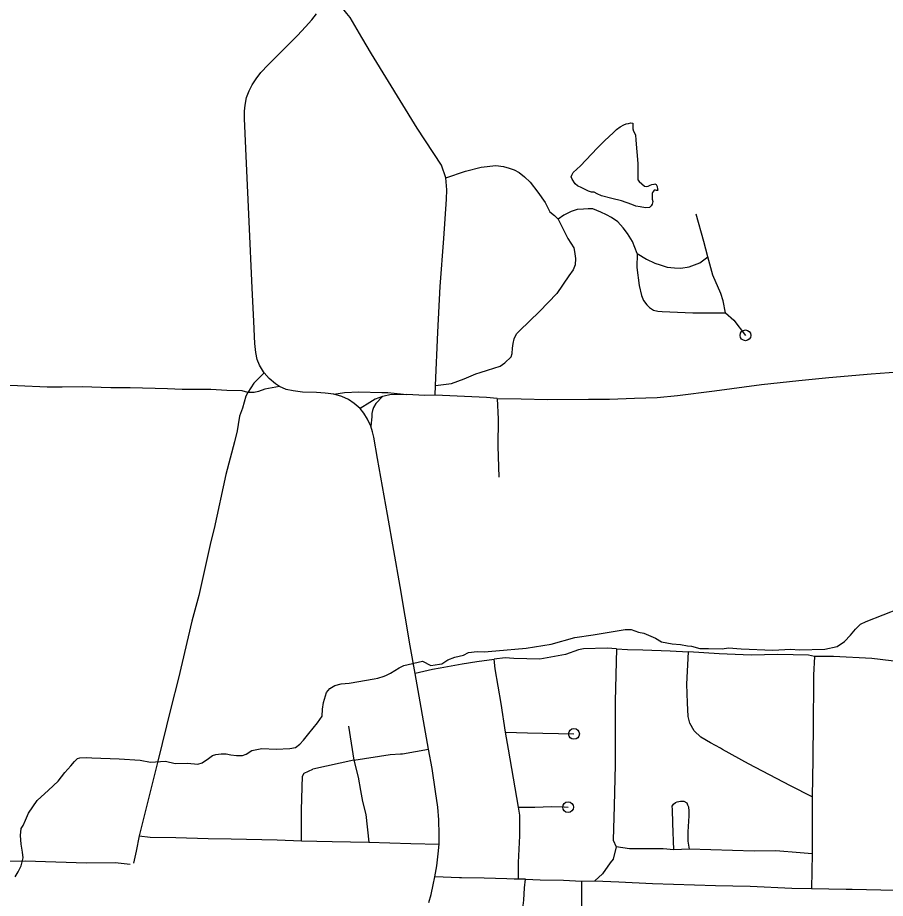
# Model space of a CAD drawing. Extents: x 61396 to 64680, y 55472 to 57605.
# Drawn here: x 62782.6 to 62908.8, y 56202.1 to 56330.1 of the extents above; entities that cross this region are included whole.
import ezdxf

# ---------------------------------------------------------------- set-up
doc = ezdxf.new("R2010")
doc.units = 0
doc.layers.add('33', color=7, linetype='Continuous')
doc.layers.add('35', color=7, linetype='Continuous')

msp = doc.modelspace()

# ---------------------------------------------------------------- linework, layer by layer
at = {"layer": '33'}
for p, q in [((62830.72, 56227.14), (62831.53, 56222.18)), ((62831.53, 56222.18), (62825.54, 56220.87)), ((62880.26, 56209.27), (62878.01, 56209.19))]:
    msp.add_line(p, q, dxfattribs=at)
for points in [[(62844.89, 56306.79), (62844.25, 56308.66), (62840.74, 56313.99), (62834.09, 56324.8), (62832.69, 56327.19), (62830.99, 56330.09), (62830.52, 56330.69), (62829.79, 56331.6), (62829.27, 56331.98), (62828.82, 56332.33), (62827.44, 56332.88)], [(62822.68, 56275.83), (62821.66, 56276.05), (62820.72, 56276.47), (62820.12, 56276.85), (62819.21, 56277.63), (62818.48, 56278.48), (62818.39, 56278.59), (62817.82, 56279.59), (62817.48, 56280.41), (62817.26, 56281.41), (62817.13, 56282.74), (62817.08, 56283.73), (62816.98, 56285.97), (62816.75, 56290.75), (62816.3, 56300.44), (62815.93, 56308.89), (62815.61, 56315.4), (62815.61, 56316.46), (62815.7, 56317.37), (62815.94, 56318.48), (62816.3, 56319.45), (62816.76, 56320.32), (62817.3, 56321.17), (62818.02, 56322.1), (62819.06, 56323.23), (62821.03, 56325.2), (62823.31, 56327.48), (62824.5, 56328.74), (62825.39, 56329.74), (62826.08, 56330.63)], [(62844.89, 56306.79), (62847.75, 56307.76), (62850.04, 56308.37), (62852.18, 56308.58), (62853.28, 56308.44), (62854.1, 56308.22), (62854.82, 56307.94), (62855.57, 56307.55), (62856.35, 56306.94), (62857.14, 56306.16), (62858.28, 56304.73), (62859.31, 56303.2), (62860.02, 56301.84), (62860.67, 56301.31), (62861.24, 56300.81)], [(62843.41, 56276.62), (62843.72, 56284.4), (62844.08, 56291.03), (62844.58, 56297.99), (62845.01, 56303.7), (62845.04, 56305.05), (62844.89, 56306.79)], [(62872.69, 56295.79), (62872.04, 56297.56), (62871.29, 56298.7), (62870.67, 56299.53), (62869.88, 56300.39), (62868.98, 56301.02), (62868.26, 56301.43), (62867.43, 56301.8), (62866.27, 56302.27), (62865.57, 56302.31), (62864.92, 56302.24), (62864, 56302.2), (62863.09, 56301.9), (62862.05, 56301.36), (62861.24, 56300.81)], [(62882.96, 56295.3), (62882.38, 56297.55), (62881.3, 56301.51)], [(62861.24, 56300.81), (62862.61, 56297.97), (62863.49, 56296.61), (62863.61, 56296.08), (62863.76, 56295.07), (62863.71, 56294.14), (62863.42, 56293.42), (62862.77, 56292.58), (62861.03, 56289.99), (62858.53, 56287.39)], [(62872.69, 56295.79), (62872.65, 56293.76), (62873.01, 56291.17), (62873.31, 56289.7), (62873.61, 56288.98), (62874.09, 56288.34), (62874.48, 56287.95), (62875.06, 56287.59), (62875.72, 56287.44), (62876.32, 56287.38), (62880.8, 56287.2), (62885.56, 56287.17)], [(62872.69, 56295.79), (62874.07, 56294.99), (62875.28, 56294.39), (62876.07, 56294.16), (62877.08, 56293.84), (62878.13, 56293.72), (62879.05, 56293.65), (62880.28, 56293.88), (62881.81, 56294.44), (62882.96, 56295.3)], [(62885.56, 56287.17), (62885.18, 56288.95), (62884.87, 56290), (62883.71, 56292.65), (62882.96, 56295.3)], [(62843.41, 56276.62), (62845.71, 56276.9), (62847.58, 56277.62), (62849.24, 56278.31), (62849.87, 56278.5), (62850.97, 56278.86), (62852.77, 56279.45), (62853.47, 56279.93), (62854.37, 56280.78), (62854.55, 56281.26), (62854.6, 56282.03), (62854.7, 56282.72), (62854.83, 56283.41), (62855.15, 56284.12), (62855.61, 56284.55), (62858.53, 56287.39)], [(62885.56, 56287.17), (62886.73, 56286.12), (62888.44, 56283.91)], [(62852.35, 56274.76), (62855.85, 56274.67), (62859.68, 56274.59), (62865.64, 56274.63), (62868.7, 56274.63), (62872.33, 56274.79), (62875.63, 56274.88), (62878.56, 56275.16), (62883.95, 56275.85), (62890.76, 56276.75), (62896.22, 56277.36), (62900.58, 56277.81), (62906.7, 56278.3), (62910.66, 56278.59), (62915.88, 56278.99), (62918.61, 56279.56), (62920.57, 56280.01), (62923.79, 56280.79), (62928.19, 56282.05), (62930.84, 56282.61)], [(62818.48, 56278.48), (62816.97, 56276.97), (62816.1, 56275.59), (62815.8, 56275.07), (62815.33, 56273.33), (62814.92, 56272.18), (62814.72, 56270.96), (62814.56, 56270.02), (62814.15, 56268.42), (62812.92, 56263.72), (62811.2, 56255.87), (62810.75, 56253.95), (62808.99, 56246.14), (62807.97, 56242.38), (62806.01, 56234.12), (62804.94, 56229.74), (62803.02, 56222.06), (62802.16, 56218.54), (62800.31, 56211.18)], [(62792.01, 56276.41), (62789.14, 56276.37), (62786.95, 56276.37), (62782.65, 56276.58), (62778.51, 56276.62)], [(62806.55, 56276.03), (62804.44, 56276.13), (62799, 56276.27), (62796.21, 56276.3), (62792.01, 56276.41)], [(62820.72, 56276.47), (62818.56, 56276.11), (62817.64, 56275.76), (62817.01, 56275.62), (62816.1, 56275.59), (62815.27, 56275.87), (62813.04, 56275.9), (62810.71, 56276.03), (62806.55, 56276.03)], [(62842.41, 56201.53), (62842.74, 56202.68), (62843.06, 56204.09), (62843.3, 56205.24), (62843.56, 56206.82), (62843.78, 56208.6), (62843.9, 56209.98), (62843.91, 56211.42), (62843.87, 56213.55), (62843.71, 56215.37), (62843.41, 56217.63), (62842.89, 56220.97), (62842.36, 56223.78), (62840.44, 56234.78), (62839.72, 56238.81), (62838.23, 56247.43), (62836.39, 56257.91), (62834.95, 56266.02), (62834.41, 56269.13), (62834.24, 56269.91), (62834, 56270.74), (62833.52, 56271.75), (62832.96, 56272.62), (62832.42, 56273.28), (62831.59, 56273.99), (62830.75, 56274.57), (62829.75, 56275.03), (62828.62, 56275.38), (62827.34, 56275.52), (62826.11, 56275.62), (62824.07, 56275.64), (62822.68, 56275.83)], [(62828.62, 56275.38), (62830.15, 56275.63), (62832.25, 56275.7), (62835.6, 56275.63), (62836.46, 56275.61), (62839.23, 56275.33)], [(62843.36, 56275.21), (62843.41, 56276.62)], [(62835.68, 56275.05), (62834.61, 56274.63), (62833.83, 56274.15), (62832.42, 56273.28)], [(62839.23, 56275.33), (62836.73, 56275.25), (62835.91, 56275.09), (62835.68, 56275.05), (62834.71, 56274), (62834.38, 56273.41), (62834.23, 56272.98), (62834.14, 56272.56), (62834.12, 56272.09), (62834, 56270.74)], [(62843.36, 56275.21), (62841.82, 56275.17), (62839.23, 56275.33)], [(62852.35, 56274.76), (62850.82, 56274.88), (62843.36, 56275.21)], [(62852.35, 56274.76), (62852.51, 56271.74), (62852.47, 56267.82), (62852.59, 56263.3)], [(62869.72, 56238.37), (62868.34, 56238.47), (62864.91, 56238.39), (62864.16, 56238.21), (62862.3, 56237.53), (62858.57, 56236.86), (62856.67, 56236.94), (62854.76, 56236.97), (62853.5, 56237.05), (62851.92, 56236.85)], [(62869.72, 56238.37), (62869.5, 56230.77), (62869.5, 56226.73), (62869.5, 56223.77), (62869.5, 56221.51), (62869.36, 56215.57), (62869.21, 56210.56), (62869.67, 56209.58), (62869.22, 56207.79), (62868.79, 56207.26), (62867.67, 56205.69), (62866.53, 56204.65)], [(62869.72, 56238.37), (62871.29, 56238.28), (62873.52, 56238.24), (62877.48, 56238.06), (62880.17, 56237.92)], [(62898.13, 56216.88), (62894.98, 56218.45), (62888.91, 56221.68), (62885.13, 56223.76), (62884.83, 56223.93), (62883.34, 56224.73), (62881.98, 56225.54), (62881, 56226.44), (62880.35, 56227.59), (62880.14, 56228.54), (62880.03, 56230.51), (62879.94, 56233.23), (62880.17, 56237.92)], [(62898.46, 56237.28), (62897.61, 56237.44), (62893.17, 56237.56), (62889.28, 56237.47), (62884.6, 56237.65), (62880.17, 56237.92)], [(62898.46, 56237.28), (62898.35, 56234.56), (62898.27, 56226.42), (62898.24, 56223.75), (62898.22, 56222.34), (62898.13, 56216.88), (62898.13, 56208.59), (62898.06, 56203.56)], [(62912.19, 56236.27), (62909.61, 56236.64), (62906.82, 56236.98), (62901.23, 56237.25), (62898.46, 56237.28)], [(62851.92, 56236.84), (62849.39, 56236.49), (62847.25, 56236.14), (62844.05, 56235.55), (62842.95, 56235.35), (62840.44, 56234.78)], [(62853.55, 56226.24), (62852.93, 56230.44), (62852.06, 56235.45), (62851.92, 56236.85)], [(62853.55, 56226.24), (62856.75, 56226.16), (62863.52, 56226.01)], [(62855.44, 56204.89), (62855.46, 56207.35), (62855.67, 56211.19), (62855.63, 56212.51), (62855.63, 56214.22), (62855.47, 56215.37), (62853.98, 56223.78), (62853.55, 56226.24)], [(62831.53, 56222.18), (62836.81, 56223), (62838.32, 56223.11), (62838.59, 56223.13), (62842.36, 56223.78)], [(62831.53, 56222.18), (62832.13, 56219.73), (62832.49, 56217.78), (62832.76, 56216.19), (62833.26, 56214.28), (62833.68, 56210.27)], [(62823.89, 56210.48), (62823.92, 56214.99), (62824.08, 56219.86), (62824.3, 56220.31), (62825.54, 56220.87)], [(62855.47, 56215.37), (62857.82, 56215.37), (62860.24, 56215.44), (62862.08, 56215.41), (62862.66, 56215.37)], [(62878.01, 56209.19), (62877.91, 56213.02), (62877.84, 56215.02), (62877.79, 56215.52), (62877.97, 56215.81), (62878.27, 56216.04), (62878.54, 56216.15), (62879.02, 56216.22), (62879.49, 56216.22), (62879.92, 56216.02), (62880.04, 56215.72), (62880.15, 56215.4), (62880.2, 56214.81), (62880.2, 56214.11), (62880.15, 56213.34), (62880.08, 56211.76), (62880.08, 56210.44), (62880.26, 56209.27)], [(62800.31, 56211.18), (62799.87, 56208.98), (62799.48, 56207.25)], [(62800.31, 56211.18), (62801.91, 56211), (62805.64, 56210.96), (62810.35, 56210.82), (62813.68, 56210.79), (62820.37, 56210.61), (62823.89, 56210.48)], [(62823.89, 56210.48), (62828.36, 56210.39), (62833.68, 56210.27)], [(62833.68, 56210.27), (62839.82, 56210.1), (62843.9, 56209.98)], [(62878.01, 56209.19), (62876.47, 56209.31), (62871.61, 56209.31), (62869.67, 56209.58)], [(62898.13, 56208.59), (62896.38, 56208.73), (62892.87, 56209.03), (62889.72, 56208.99), (62880.26, 56209.27)], [(62799.01, 56207.06), (62796.81, 56207.26), (62792.65, 56207.23), (62783.72, 56207.53), (62779.21, 56207.46), (62774.49, 56207.57), (62766.57, 56208), (62765.34, 56208.05)], [(62856.45, 56204.9), (62855.44, 56204.89), (62854.84, 56204.91), (62853.76, 56204.94), (62850.44, 56205.05), (62847.17, 56205.08), (62846.87, 56205.08), (62843.3, 56205.24)], [(62851.86, 56186.64), (62852.99, 56189.27), (62854.31, 56193.04), (62854.72, 56194.21), (62855.31, 56195.81), (62855.91, 56199.14), (62856.21, 56201.84), (62856.32, 56203.66), (62856.45, 56204.9)], [(62856.45, 56204.9), (62858.58, 56204.83), (62862, 56204.74), (62864.63, 56204.63), (62866.53, 56204.65), (62870.02, 56204.51), (62874.91, 56204.28), (62884.11, 56203.98), (62889.13, 56203.87), (62895.18, 56203.61), (62898.06, 56203.56), (62903.06, 56203.47), (62903.97, 56203.46), (62914.3, 56203.23)], [(62864.63, 56204.63), (62864.61, 56203.29), (62864.59, 56201.93), (62864.63, 56199.07)]]:
    msp.add_lwpolyline(points, dxfattribs=at)
for centre in [(62888.44, 56283.91), (62863.52, 56226.01), (62862.66, 56215.37)]:
    msp.add_circle(centre, 0.781, dxfattribs=at)
at = {"layer": '35'}
for points in [[(62872.07, 56314.48), (62872.08, 56313.91), (62872.17, 56313.6), (62872.44, 56313.06), (62872.49, 56312.25), (62872.8, 56308.9), (62872.8, 56308.32), (62872.8, 56307.6), (62872.8, 56307.02), (62872.8, 56306.53), (62872.98, 56306.26), (62873.75, 56305.57), (62874.02, 56305.52), (62874.29, 56305.59), (62874.58, 56305.74), (62874.83, 56305.83), (62875.17, 56305.9), (62875.26, 56305.92), (62875.46, 56305.81), (62875.6, 56305.52), (62875.66, 56305.16), (62875.69, 56305), (62875.64, 56304.98), (62875.51, 56304.98), (62875.35, 56305.03), (62875.19, 56305.03), (62875.06, 56304.87), (62874.94, 56304.67), (62874.9, 56304.51), (62874.88, 56304.13), (62874.88, 56303.7), (62874.99, 56303.34), (62874.88, 56302.98), (62874.72, 56302.71), (62874.49, 56302.49), (62873.89, 56302.46), (62873.12, 56302.6), (62872.52, 56302.69), (62871.95, 56302.91), (62870.43, 56303.45), (62869.01, 56303.81), (62867.54, 56304.19), (62866.9, 56304.45), (62866.46, 56304.71), (62866.08, 56304.71), (62865.61, 56304.85), (62864.66, 56305.33), (62864.02, 56305.63), (62863.69, 56305.94), (62863.27, 56306.58), (62863.13, 56306.93), (62863.2, 56307.19), (62863.41, 56307.59), (62864.47, 56308.56), (62866.88, 56311.13), (62867.99, 56312.22), (62869.22, 56313.35), (62869.71, 56313.8), (62870.23, 56314.2), (62870.78, 56314.48), (62871.11, 56314.63), (62871.44, 56314.7), (62871.79, 56314.77), (62872.05, 56314.74), (62872.07, 56314.48)], [(62838.79, 56235.95), (62841.5, 56236.59), (62842.69, 56235.95), (62843.99, 56236.16), (62844.3, 56236.21), (62845.19, 56236.76), (62846.21, 56237.14), (62847.48, 56237.44), (62848.2, 56237.86), (62849.44, 56237.99), (62850.45, 56237.95), (62852.15, 56238.07), (62856.56, 56238.46), (62860.21, 56239.05), (62863.65, 56240.02), (62866.32, 56240.41), (62870.94, 56241.17), (62871.83, 56241.17), (62872.89, 56240.79), (62873.66, 56240.66), (62875.35, 56239.94), (62876.24, 56239.39), (62877.81, 56239.09), (62879, 56239.01), (62880.02, 56238.79), (62880.61, 56238.75), (62881.8, 56238.41), (62883.07, 56238.41), (62885.07, 56238.37), (62886, 56238.5), (62887.82, 56238.37), (62892.4, 56238.16), (62895.03, 56238.33), (62896.26, 56238.24), (62900, 56238.33), (62901.78, 56238.71), (62902.84, 56239.43), (62903.69, 56240.36), (62904.45, 56241.21), (62905.17, 56241.93), (62905.98, 56242.36), (62910.94, 56244.27)], [(62811.47, 56223.02), (62812.23, 56223.1), (62812.96, 56223.1), (62813.63, 56222.98), (62814.44, 56222.89), (62815.33, 56222.85), (62815.88, 56223.06), (62816.69, 56223.61), (62818.13, 56223.91), (62820.21, 56223.78), (62822.2, 56223.87), (62823.05, 56224.04), (62823.69, 56224.54), (62824.2, 56225.1), (62824.96, 56226.07), (62826.23, 56227.64), (62826.91, 56228.57), (62826.95, 56229.59), (62827.12, 56230.57), (62827.55, 56232.01), (62828.01, 56232.6), (62828.78, 56233.03), (62829.67, 56233.28), (62830.86, 56233.37), (62834.46, 56234), (62835.01, 56234.13), (62835.95, 56234.38), (62836.28, 56234.56), (62836.84, 56234.85), (62838.11, 56235.61), (62838.79, 56235.95)], [(62782.29, 56205.25), (62782.75, 56205.97), (62783.18, 56206.86), (62783.43, 56208.01), (62783.35, 56208.85), (62783.18, 56210), (62783.05, 56211.23), (62783.18, 56212.25), (62783.47, 56212.71), (62783.77, 56213.48), (62784.24, 56214.49), (62785.51, 56216.32), (62787.12, 56217.84), (62788.52, 56219.16), (62789.5, 56220.39), (62790.39, 56221.36), (62790.9, 56222), (62791.36, 56222.42), (62791.7, 56222.55), (62792.68, 56222.59), (62793.44, 56222.51), (62797.43, 56222.38), (62800.44, 56222.21), (62801.97, 56221.92), (62804.13, 56222.04), (62805.53, 56221.7), (62807.36, 56221.75), (62808.84, 56221.62), (62809.48, 56221.79), (62810.37, 56222.42), (62810.96, 56222.85), (62811.47, 56223.02)]]:
    msp.add_lwpolyline(points, dxfattribs=at)

doc.saveas('drawing.dxf')
